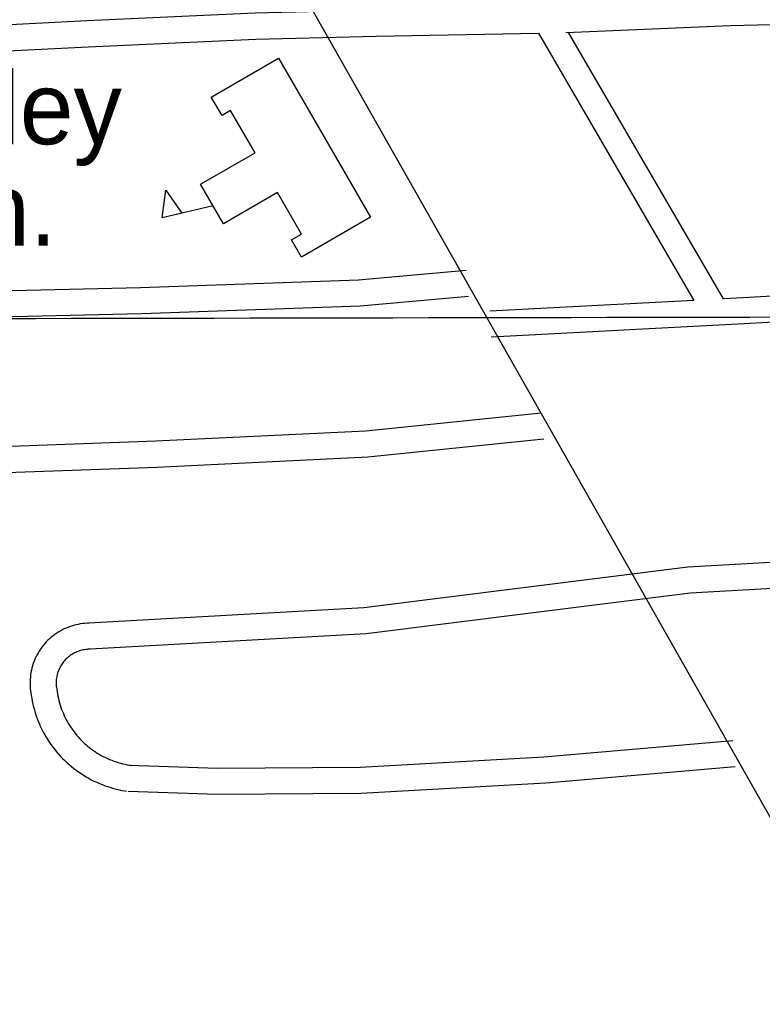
# Model space of a CAD drawing. Extents: x 3297716 to 3335574, y 688621 to 713991.
# Drawn here: x 3329196 to 3330050, y 702343 to 703462 of the extents above; entities that cross this region are included whole.
import ezdxf

# ---------------------------------------------------------------- set-up
doc = ezdxf.new("R2010")
doc.units = 0
for name, color, linetype in [('V-BLDG-IDEN', 7, 'Continuous'), ('V-BLDG-OTLN', 7, 'Continuous'), ('V-GRID-MAJR', 7, 'Continuous'), ('V-ROAD-CNTR', 7, 'Continuous')]:
    doc.layers.add(name, color=color, linetype=linetype)

msp = doc.modelspace()

# ---------------------------------------------------------------- linework, layer by layer
at = {"layer": 'V-BLDG-OTLN'}
msp.add_line((3329418.710125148, 703248.0394769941), (3329360.3132419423, 703234.26150455), dxfattribs=at)
for points in [[(3329404.4501536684, 703272.719427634), (3329466.99902857, 703308.85635536), (3329438.9840846, 703357.347258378), (3329429.05410446, 703351.610269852), (3329416.733129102, 703372.9362272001), (3329493.97397462, 703417.562137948), (3329599.519763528, 703234.878503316), (3329520.189922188, 703189.0455949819), (3329508.7179451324, 703208.90155527), (3329520.237922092, 703215.5575419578), (3329492.685977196, 703263.243446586), (3329430.6391012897, 703227.3935182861)], [(3329360.3132419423, 703234.26150455), (3329364.6672332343, 703266.1124408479), (3329382.798196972, 703239.5664939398)]]:
    msp.add_lwpolyline(points, close=True, dxfattribs=at)
at = {"layer": 'V-GRID-MAJR'}
msp.add_spline([(3301843.772, 703091.794), (3307096.381, 703095.232), (3312348.989, 703099.434), (3317601.597, 703104.4), (3322854.204, 703110.13), (3328106.81, 703116.6240000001), (3333359.415, 703123.882), (3333359.416, 703123.882)], degree=3, dxfattribs=at)
at = {"layer": 'V-ROAD-CNTR'}
for points in [[(3329724.530513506, 698933.26010657), (3330151.9156587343, 698940.578091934), (3330162.30763795, 698940.8760913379), (3330179.0206045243, 698945.401082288), (3330194.136574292, 698954.9690631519), (3330202.966556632, 698964.5780439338), (3330210.6095413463, 698978.7270156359), (3330213.3665358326, 698988.6559957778), (3330214.22253412, 698995.4649821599), (3330214.231534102, 699003.1929667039), (3330165.3626318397, 700580.2008126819), (3330145.1506722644, 701539.8438933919), (3330118.1377262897, 702398.8311754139), (3330116.7137291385, 702417.2181386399), (3330115.4767316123, 702426.500120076), (3330108.8387448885, 702450.280072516), (3330095.24777207, 702477.6050178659), (3330074.361813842, 702518.0459369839), (3329154.8726528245, 704139.1216948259), (3329137.5896873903, 704171.638629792), (3329132.901696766, 704187.461598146), (3329127.951706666, 704216.5435399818), (3329124.0357144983, 704255.337462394), (3329098.701765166, 705094.4957840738)], [(3328529.049904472, 703433.7021056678), (3328573.959814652, 703436.027101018), (3328816.706329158, 703443.775085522), (3329104.460753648, 703452.040068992), (3329273.906414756, 703460.7600515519), (3329466.978028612, 703469.5770339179), (3329605.59875137, 703473.054026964), (3329823.016316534, 703477.0670189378), (3330012.2999379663, 703484.9830031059), (3330042.7958769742, 703485.790001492)], [(3329823.9213147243, 703447.0790789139), (3329823.920314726, 703447.0790789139), (3330013.323935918, 703454.9990630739), (3330059.471843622, 703456.220060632)], [(3328698.8855648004, 703409.999153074), (3328817.6163273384, 703413.789145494), (3329105.662751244, 703422.0621289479), (3329275.3624118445, 703430.79611148), (3329468.038026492, 703439.5950938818), (3329606.250750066, 703443.0600869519), (3329792.5143775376, 703446.4990800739)], [(3329792.5143775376, 703446.4990800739), (3329970.9730206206, 703139.3106944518)], [(3329826.8423088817, 703447.133078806), (3330004.6419532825, 703141.0766909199)], [(3328665.148632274, 703408.923155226), (3328832.8082969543, 703107.8657573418), (3329123.1657162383, 703119.2427345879), (3329336.44428968, 703124.1207248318), (3329587.7527870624, 703132.9787071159), (3329712.1675382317, 703143.988685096)], [(3328698.887564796, 703409.999153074), (3328850.0502624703, 703138.563695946), (3329122.235718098, 703149.2286746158), (3329335.572291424, 703154.108664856), (3329585.900790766, 703162.932647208), (3329709.52354352, 703173.8726253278)], [(3330229.996502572, 703153.859665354), (3330027.396907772, 703142.2696885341), (3330004.64295328, 703141.0766909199)], [(3329970.974020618, 703139.3106944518), (3329736.654489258, 703127.025719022)], [(3330246.41246974, 703124.7497235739), (3330029.038904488, 703112.3137484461), (3329738.224486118, 703097.0677789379)], [(3329795.791370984, 703009.7619535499), (3329594.197774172, 702988.92699522), (3329352.923256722, 702977.3600183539), (3329061.066840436, 702966.8160394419), (3328824.848312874, 702960.0160530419)], [(3329798.875364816, 702979.9200132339), (3329596.459769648, 702959.0010550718), (3329354.183254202, 702947.3860783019), (3329062.0408384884, 702936.8320994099), (3328842.466277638, 702930.511112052)], [(3330391.5781794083, 702857.013259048), (3329964.16303424, 702832.84230739), (3329591.9877785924, 702786.0104010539), (3329276.0494104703, 702768.325436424)], [(3330407.4431476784, 702827.8633173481), (3329966.8850287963, 702802.948367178), (3329594.701773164, 702756.114460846), (3329277.725407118, 702738.371496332)], [(3329276.5464094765, 702768.3444363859), (3329274.1844142, 702768.2904364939), (3329271.5384194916, 702768.1274368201), (3329268.906424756, 702767.8624373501), (3329266.27943001, 702767.496438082), (3329263.6704352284, 702767.0274390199), (3329261.0864403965, 702766.459440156), (3329258.5214455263, 702765.79244149), (3329255.982450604, 702765.0244430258), (3329253.4784556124, 702764.161444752), (3329251.007460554, 702763.2004466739), (3329248.5814654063, 702762.1474487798), (3329246.1904701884, 702760.999451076), (3329243.8464748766, 702759.7574535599), (3329241.558479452, 702758.4314562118), (3329239.318483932, 702757.015459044), (3329237.136488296, 702755.5134620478), (3329235.010492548, 702753.92746522), (3329232.9484966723, 702752.2584685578), (3329230.9575006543, 702750.5164720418), (3329229.032504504, 702748.6974756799), (3329227.177508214, 702746.8034794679), (3329225.397511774, 702744.8394833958), (3329223.6955151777, 702742.80748746), (3329222.0745184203, 702740.7124916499), (3329220.535521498, 702738.5594959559), (3329219.081524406, 702736.34750038), (3329217.710527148, 702734.0785049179), (3329216.428529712, 702731.7545095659), (3329215.2395320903, 702729.386514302), (3329214.1435342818, 702726.97751912), (3329213.1395362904, 702724.525524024), (3329212.232538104, 702722.036529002), (3329211.421539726, 702719.5165340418), (3329210.7075411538, 702716.961539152), (3329210.093542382, 702714.381544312), (3329209.581543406, 702711.7855495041), (3329209.1675442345, 702709.1685547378), (3329208.856544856, 702706.53756), (3329208.646545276, 702703.8935652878), (3329208.5405454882, 702701.2455705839), (3329208.5345455, 702698.599575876), (3329208.6325453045, 702695.9505811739), (3329208.8325449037, 702693.3075864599), (3329209.1345443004, 702690.6745917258), (3329209.510543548, 702688.231596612), (3329209.5395434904, 702688.0605969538)], [(3329277.228408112, 702738.3524963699), (3329275.452411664, 702738.3124964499), (3329273.966414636, 702738.219496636), (3329272.4804176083, 702738.070496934), (3329271.0074205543, 702737.864497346), (3329269.542423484, 702737.6014978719), (3329268.082426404, 702737.281498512), (3329266.641429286, 702736.9064992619), (3329265.2184321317, 702736.4765001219), (3329263.808434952, 702735.9895010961), (3329262.421437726, 702735.4505021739), (3329261.051440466, 702734.8555033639), (3329259.7104431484, 702734.211504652), (3329258.396445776, 702733.5155060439), (3329257.1024483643, 702732.765507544), (3329255.8444508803, 702731.9695091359), (3329254.6164533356, 702731.125510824), (3329253.42445572, 702730.235512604), (3329252.268458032, 702729.3005144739), (3329251.1434602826, 702728.3165164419), (3329250.0604624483, 702727.293518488), (3329249.01946453, 702726.2295206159), (3329248.01946653, 702725.1255228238), (3329247.063468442, 702723.9855251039), (3329246.1504702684, 702722.806527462), (3329245.283472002, 702721.591529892), (3329244.4634736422, 702720.3455323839), (3329243.69447518, 702719.0705349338), (3329242.9764766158, 702717.770537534), (3329242.307477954, 702716.4385401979), (3329241.68947919, 702715.0795429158), (3329241.125480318, 702713.7015456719), (3329240.6144813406, 702712.3005484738), (3329240.1574822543, 702710.8805513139), (3329239.7574830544, 702709.4495541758), (3329239.4134837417, 702708.0015570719), (3329239.1234843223, 702706.53756), (3329238.8914847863, 702705.0645629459), (3329238.716485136, 702703.5855659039), (3329238.598485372, 702702.1035688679), (3329238.5384854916, 702700.6155718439), (3329238.536485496, 702699.121574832), (3329238.590485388, 702697.6325778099), (3329238.702485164, 702696.149580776), (3329238.872484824, 702694.6685837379), (3329239.126484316, 702693.0215870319), (3329239.117484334, 702693.074586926)], [(3329209.458543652, 702688.596595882), (3329209.8835428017, 702685.393602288), (3329210.422541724, 702682.0046090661), (3329211.0525404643, 702678.628615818), (3329211.7695390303, 702675.2746225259), (3329212.5755374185, 702671.9376292), (3329213.46953563, 702668.6246358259), (3329214.4485336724, 702665.336642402), (3329215.5165315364, 702662.0726489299), (3329216.668529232, 702658.841655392), (3329217.9045267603, 702655.6426617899), (3329219.226524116, 702652.4746681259), (3329220.62952131, 702649.341674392), (3329222.1165183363, 702646.248680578), (3329223.6815152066, 702643.1976866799), (3329225.32951191, 702640.1846927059), (3329227.0565084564, 702637.216698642), (3329228.8585048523, 702634.2977044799), (3329230.737501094, 702631.4277102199), (3329232.6914971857, 702628.606715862), (3329234.7184931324, 702625.839721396), (3329236.818488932, 702623.124726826), (3329238.9914845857, 702620.464732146), (3329241.232480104, 702617.864737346), (3329243.538475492, 702615.32774242), (3329245.912470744, 702612.8487473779), (3329248.3524658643, 702610.433752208), (3329250.852460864, 702608.084756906), (3329253.4144557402, 702605.801761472), (3329256.035450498, 702603.5877659), (3329258.715445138, 702601.4407701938), (3329261.4504396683, 702599.368774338), (3329264.2364340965, 702597.368778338), (3329267.07942841, 702595.4397821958), (3329269.9694226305, 702593.5897858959), (3329272.90441676, 702591.8167894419), (3329275.8874107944, 702590.119792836), (3329278.915404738, 702588.5027960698), (3329281.9823986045, 702586.965799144), (3329285.08939239, 702585.510802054), (3329288.236386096, 702584.136804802), (3329291.416379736, 702582.8468073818), (3329294.627373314, 702581.641809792), (3329297.872366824, 702580.5208120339), (3329301.1453602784, 702579.4858141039), (3329304.442353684, 702578.537816), (3329307.76434704, 702577.6768177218), (3329311.1083403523, 702576.903819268), (3329314.4713336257, 702576.2188206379), (3329317.800326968, 702575.6318218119), (3329319.440323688, 702575.3758223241)], [(3329239.198484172, 702692.5385879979), (3329239.5714834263, 702689.721593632), (3329239.9864825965, 702687.11259885), (3329240.4704816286, 702684.518604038), (3329241.0234805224, 702681.9346092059), (3329241.6434792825, 702679.3676143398), (3329242.331477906, 702676.816619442), (3329243.0864763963, 702674.284624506), (3329243.9064747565, 702671.7766295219), (3329244.7944729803, 702669.2876345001), (3329245.7464710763, 702666.8226394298), (3329246.762469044, 702664.3846443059), (3329247.8434668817, 702661.9756491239), (3329248.986464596, 702659.5946538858), (3329250.1934621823, 702657.2436585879), (3329251.4594596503, 702654.9266632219), (3329252.786456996, 702652.6466677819), (3329254.1764542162, 702650.3976722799), (3329255.6234513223, 702648.1856767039), (3329257.127448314, 702646.014681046), (3329258.6884451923, 702643.883685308), (3329260.3044419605, 702641.794689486), (3329261.973438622, 702639.750693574), (3329263.698435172, 702637.7506975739), (3329265.476431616, 702635.7937014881), (3329267.3024279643, 702633.886705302), (3329269.178424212, 702632.0297090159), (3329271.10442036, 702630.2207126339), (3329273.076416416, 702628.4637161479), (3329275.095412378, 702626.75771956), (3329277.155408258, 702625.108722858), (3329279.260404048, 702623.5127260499), (3329281.4083997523, 702621.9707291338), (3329283.591395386, 702620.489732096), (3329285.815390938, 702619.0657349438), (3329288.078386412, 702617.6987376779), (3329290.3733818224, 702616.393740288), (3329292.703377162, 702615.1487427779), (3329295.066372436, 702613.9657451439), (3329297.457367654, 702612.8447473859), (3329299.876362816, 702611.7887494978), (3329302.3243579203, 702610.7967514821), (3329304.79935297, 702609.86775334), (3329307.29434798, 702609.0047550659), (3329309.8113429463, 702608.209756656), (3329312.3523378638, 702607.4797581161), (3329314.9083327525, 702606.8167594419), (3329317.482327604, 702606.221760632), (3329320.06932243, 702605.6947616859), (3329322.720317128, 702605.22776262), (3329324.0743144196, 702605.0157630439)], [(3329322.263318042, 702605.186762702), (3329423.917114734, 702601.7577695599), (3329587.71378714, 702602.8587673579), (3329798.842364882, 702614.71274365), (3330015.9739306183, 702633.6327058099)], [(3329321.251320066, 702575.2048226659), (3329423.5111155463, 702571.7538295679), (3329588.6557852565, 702572.8648273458), (3329800.9863605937, 702584.7868035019), (3330018.57792541, 702603.7467655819)]]:
    msp.add_lwpolyline(points, dxfattribs=at)

# ---------------------------------------------------------------- texts
at = {"layer": 'V-BLDG-IDEN'}
msp.add_text('McKinley', height=82.99983200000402, dxfattribs=at).set_placement((3328863.7402350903, 703318.737335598))
msp.add_text('Sch.', height=82.99983200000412, rotation=0.021080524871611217, dxfattribs=at).set_placement((3329016.981928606, 703202.06656894))

doc.saveas('drawing.dxf')
